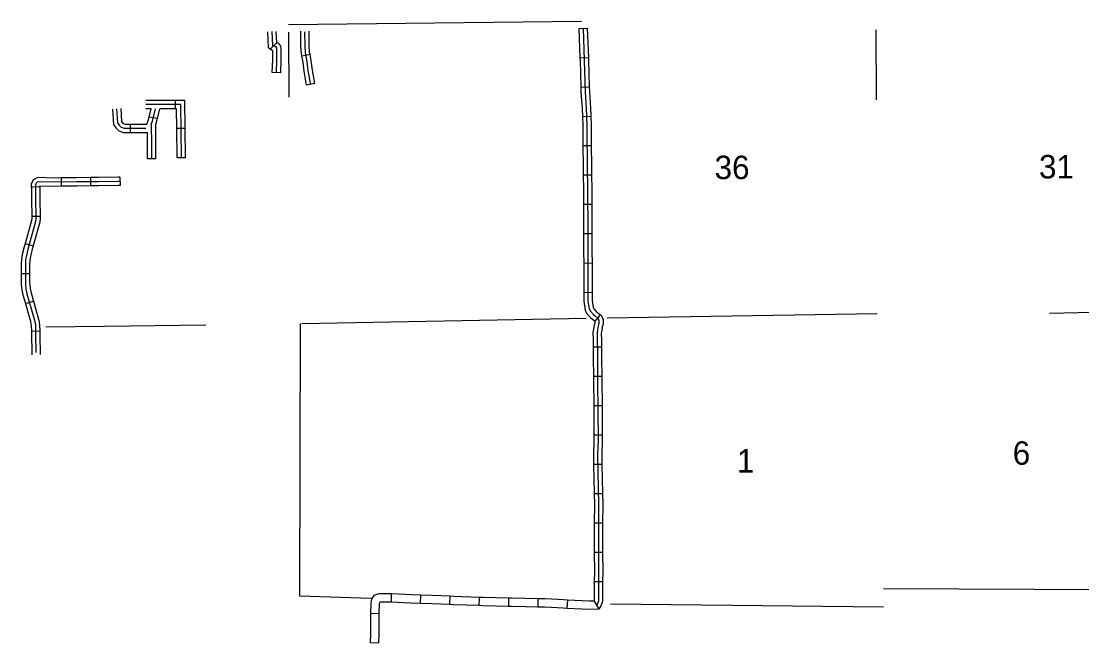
# Model space of a CAD drawing. Extents: x 1127717 to 1741049, y 2026793 to 2244711.
# Drawn here: x 1481376 to 1500445, y 2178283 to 2189468 of the extents above; entities that cross this region are included whole.
import ezdxf

# ---------------------------------------------------------------- set-up
doc = ezdxf.new("R2010")
doc.units = 0
for name, color, linetype in [('32', 7, 'Continuous'), ('4', 7, 'Continuous'), ('5', 7, 'Continuous')]:
    doc.layers.add(name, color=color, linetype=linetype)

msp = doc.modelspace()

# ---------------------------------------------------------------- linework, layer by layer
at = {"layer": '32'}
for p, q in [((1491402, 2189337), (1491552, 2189343)), ((1485970, 2189080), (1485854, 2188965)), ((1486570, 2188867), (1486423, 2188838)), ((1491423, 2188810), (1491573, 2188815)), ((1486041, 2188541), (1485891, 2188546)), ((1486656, 2188345), (1486508, 2188319)), ((1491439, 2188283), (1491589, 2188287)), ((1484147, 2188043), (1484147, 2187893)), ((1483825, 2187718), (1483676, 2187743)), ((1491465, 2187755), (1491615, 2187760)), ((1483342, 2187467), (1483342, 2187617)), ((1484324, 2187539), (1484174, 2187538)), ((1491475, 2187229), (1491625, 2187230)), ((1483799, 2186992), (1483649, 2186989)), ((1484330, 2187011), (1484180, 2187010)), ((1491480, 2186701), (1491630, 2186703)), ((1482094, 2186647), (1482096, 2186497)), ((1482622, 2186653), (1482624, 2186503)), ((1483150, 2186659), (1483153, 2186509)), ((1481557, 2186485), (1481707, 2186491)), ((1491484, 2186173), (1491634, 2186174)), ((1481564, 2185960), (1481714, 2185960)), ((1491486, 2185645), (1491636, 2185646)), ((1481446, 2185468), (1481590, 2185428)), ((1491489, 2185117), (1491639, 2185118)), ((1481376, 2184927), (1481526, 2184927)), ((1481451, 2184388), (1481595, 2184428)), ((1491490, 2184589), (1491640, 2184590)), ((1491694, 2184068), (1491789, 2184184)), ((1481558, 2183892), (1481708, 2183896)), ((1491661, 2183607), (1491810, 2183610)), ((1491665, 2183079), (1491815, 2183081)), ((1491669, 2182551), (1491819, 2182553)), ((1491673, 2182023), (1491823, 2182025)), ((1491667, 2181495), (1491817, 2181498)), ((1491678, 2180967), (1491828, 2180970)), ((1491679, 2180441), (1491828, 2180440)), ((1491680, 2179912), (1491830, 2179913)), ((1491680, 2179385), (1491830, 2179384)), ((1488027, 2179165), (1488025, 2179015)), ((1488557, 2179143), (1488551, 2178993)), ((1489085, 2179121), (1489078, 2178971)), ((1489612, 2179101), (1489607, 2178952)), ((1490139, 2179089), (1490135, 2178939)), ((1490666, 2179077), (1490663, 2178927)), ((1491196, 2179053), (1491189, 2178903)), ((1491679, 2179035), (1491764, 2178886)), ((1487658, 2178816), (1487808, 2178810)), ((1487653, 2178287), (1487803, 2178283))]:
    msp.add_line(p, q, dxfattribs=at)
for points in [[(1485854, 2188965), (1485824, 2188989), (1485811, 2189278)], [(1485966, 2188543), (1485973, 2188772), (1485973, 2188876), (1485975, 2188967), (1485973, 2188989), (1485963, 2189004), (1485944, 2189010), (1485910, 2189016), (1485898, 2189026), (1485886, 2189281)], [(1485970, 2189080), (1485960, 2189285)], [(1486423, 2188838), (1486413, 2188889), (1486406, 2189020), (1486402, 2189289)], [(1486582, 2188332), (1486538, 2188578), (1486518, 2188743), (1486488, 2188898), (1486481, 2189023), (1486478, 2189279)], [(1486570, 2188867), (1486562, 2188907), (1486556, 2189025), (1486552, 2189291)], [(1491402, 2189337), (1491423, 2188810)], [(1491477, 2189340), (1491500, 2188762), (1491516, 2188194), (1491535, 2187903), (1491546, 2187599), (1491548, 2187479), (1491553, 2186866), (1491559, 2186439), (1491561, 2185690), (1491563, 2185321), (1491566, 2184439), (1491589, 2184291), (1491610, 2184249), (1491664, 2184192), (1491694, 2184165), (1491752, 2184118), (1491764, 2184081), (1491762, 2184028), (1491751, 2183985), (1491740, 2183912), (1491731, 2183859), (1491733, 2183723), (1491737, 2183535), (1491737, 2183404), (1491740, 2182982), (1491749, 2181935), (1491739, 2181665), (1491757, 2180774), (1491753, 2180434), (1491756, 2179558), (1491754, 2179037), (1491738, 2178992), (1491720, 2178960)], [(1491552, 2189343), (1491573, 2188815)], [(1486041, 2188541), (1486048, 2188771), (1486048, 2188875), (1486050, 2188970), (1486046, 2189016), (1486010, 2189067), (1485970, 2189080)], [(1485891, 2188546), (1485898, 2188773), (1485898, 2188876), (1485899, 2188941), (1485877, 2188945), (1485854, 2188965)], [(1486508, 2188319), (1486464, 2188567), (1486444, 2188731), (1486423, 2188838)], [(1486656, 2188345), (1486612, 2188589), (1486592, 2188755), (1486570, 2188867)], [(1491423, 2188810), (1491425, 2188759), (1491439, 2188283)], [(1491573, 2188815), (1491575, 2188765), (1491589, 2188287)], [(1491439, 2188283), (1491441, 2188191), (1491460, 2187900), (1491465, 2187755)], [(1491589, 2188287), (1491591, 2188198), (1491609, 2187907), (1491615, 2187760)], [(1484147, 2188043), (1483619, 2188043)], [(1484324, 2187539), (1484319, 2188043), (1484147, 2188043)], [(1483016, 2187886), (1483033, 2187610), (1483078, 2187550), (1483132, 2187495), (1483218, 2187467), (1483342, 2187467)], [(1483091, 2187891), (1483106, 2187637), (1483135, 2187599), (1483173, 2187561), (1483230, 2187542), (1483619, 2187542)], [(1483165, 2187895), (1483180, 2187664), (1483192, 2187648), (1483213, 2187626), (1483242, 2187617), (1483342, 2187617)], [(1484255, 2187010), (1484245, 2187968), (1483619, 2187968)], [(1483714, 2187893), (1483619, 2187893)], [(1483636, 2187617), (1483664, 2187692), (1483714, 2187893)], [(1483724, 2186990), (1483722, 2187155), (1483723, 2187345), (1483721, 2187511), (1483718, 2187603), (1483721, 2187630), (1483735, 2187669), (1483791, 2187893)], [(1483796, 2187520), (1483794, 2187601), (1483795, 2187613), (1483807, 2187647), (1483869, 2187893)], [(1484147, 2187893), (1483869, 2187893)], [(1484174, 2187538), (1484170, 2187893), (1484147, 2187893)], [(1491465, 2187755), (1491471, 2187597), (1491473, 2187478), (1491475, 2187229)], [(1491615, 2187760), (1491621, 2187602), (1491623, 2187480), (1491625, 2187230)], [(1483342, 2187617), (1483636, 2187617)], [(1483342, 2187467), (1483646, 2187467)], [(1483649, 2186989), (1483647, 2187155), (1483648, 2187345), (1483646, 2187467)], [(1483799, 2186992), (1483797, 2187156), (1483798, 2187345), (1483796, 2187512), (1483796, 2187520)], [(1484180, 2187010), (1484174, 2187538)], [(1484330, 2187011), (1484324, 2187539)], [(1491475, 2187229), (1491478, 2186865), (1491480, 2186701)], [(1491625, 2187230), (1491628, 2186867), (1491630, 2186703)], [(1491480, 2186701), (1491484, 2186438), (1491484, 2186173)], [(1491630, 2186703), (1491634, 2186439), (1491634, 2186174)], [(1483151, 2186584), (1483123, 2186584), (1482762, 2186579), (1482372, 2186575), (1481957, 2186571), (1481687, 2186577), (1481663, 2186571), (1481648, 2186560), (1481630, 2186525), (1481633, 2186472), (1481633, 2186216), (1481639, 2185999), (1481639, 2185918), (1481635, 2185866), (1481591, 2185706), (1481501, 2185388), (1481468, 2185252), (1481455, 2185179), (1481451, 2185087), (1481451, 2184773), (1481453, 2184732), (1481460, 2184649), (1481479, 2184563), (1481560, 2184275), (1481613, 2184087), (1481624, 2184037), (1481630, 2183993), (1481635, 2183818), (1481639, 2183518), (1481639, 2183506)], [(1482094, 2186647), (1481957, 2186646), (1481678, 2186653), (1481631, 2186640), (1481589, 2186610), (1481555, 2186541), (1481557, 2186485)], [(1482622, 2186653), (1482372, 2186650), (1482094, 2186647)], [(1483150, 2186659), (1483122, 2186659), (1482761, 2186654), (1482622, 2186653)], [(1483153, 2186509), (1483125, 2186509), (1482763, 2186504), (1482624, 2186503)], [(1481557, 2186485), (1481558, 2186471), (1481558, 2186215), (1481564, 2185998), (1481564, 2185960)], [(1482096, 2186497), (1481956, 2186496), (1481706, 2186502), (1481707, 2186491)], [(1481707, 2186491), (1481708, 2186474), (1481708, 2186217), (1481714, 2186000), (1481714, 2185960)], [(1482624, 2186503), (1482373, 2186500), (1482096, 2186497)], [(1491484, 2186173), (1491486, 2185690), (1491486, 2185645)], [(1491634, 2186174), (1491636, 2185690), (1491636, 2185646)], [(1481564, 2185960), (1481564, 2185921), (1481561, 2185879), (1481519, 2185726), (1481446, 2185468)], [(1481714, 2185960), (1481714, 2185915), (1481709, 2185852), (1481663, 2185686), (1481590, 2185428)], [(1491486, 2185645), (1491488, 2185320), (1491489, 2185117)], [(1491636, 2185646), (1491638, 2185321), (1491639, 2185118)], [(1481446, 2185468), (1481429, 2185407), (1481395, 2185268), (1481381, 2185187), (1481376, 2185088), (1481376, 2184927)], [(1481590, 2185428), (1481574, 2185369), (1481542, 2185237), (1481530, 2185170), (1481526, 2185085), (1481526, 2184927)], [(1491489, 2185117), (1491490, 2184589)], [(1491639, 2185118), (1491640, 2184590)], [(1481376, 2184927), (1481376, 2184771), (1481378, 2184727), (1481385, 2184637), (1481407, 2184545), (1481451, 2184388)], [(1481526, 2184927), (1481526, 2184775), (1481528, 2184737), (1481534, 2184660), (1481552, 2184582), (1481595, 2184428)], [(1481595, 2184428), (1481633, 2184296), (1481686, 2184105), (1481698, 2184050), (1481705, 2183999), (1481708, 2183896)], [(1491490, 2184589), (1491491, 2184433), (1491517, 2184268), (1491548, 2184205), (1491612, 2184138), (1491646, 2184108), (1491694, 2184068)], [(1491640, 2184590), (1491641, 2184445), (1491661, 2184314), (1491672, 2184292), (1491716, 2184246), (1491743, 2184222), (1491789, 2184184)], [(1481451, 2184388), (1481488, 2184255), (1481540, 2184069), (1481550, 2184023), (1481556, 2183986), (1481558, 2183892)], [(1491687, 2184074), (1491688, 2184070), (1491688, 2184039), (1491677, 2184001), (1491665, 2183924), (1491655, 2183865), (1491658, 2183722), (1491661, 2183607)], [(1491789, 2184184), (1491816, 2184162), (1491839, 2184092), (1491837, 2184017), (1491824, 2183969), (1491814, 2183900), (1491806, 2183853), (1491808, 2183725), (1491810, 2183610)], [(1481558, 2183892), (1481560, 2183816), (1481564, 2183517), (1481564, 2183467)], [(1481708, 2183896), (1481710, 2183819), (1481715, 2183472)], [(1491661, 2183607), (1491662, 2183534), (1491662, 2183404), (1491665, 2183079)], [(1491810, 2183610), (1491812, 2183536), (1491812, 2183405), (1491815, 2183081)], [(1491665, 2183079), (1491665, 2182982), (1491669, 2182551)], [(1491815, 2183081), (1491815, 2182983), (1491819, 2182553)], [(1491669, 2182551), (1491673, 2182023)], [(1491819, 2182553), (1491823, 2182025)], [(1491673, 2182023), (1491674, 2181936), (1491664, 2181666), (1491667, 2181495)], [(1491823, 2182025), (1491824, 2181933), (1491814, 2181665), (1491817, 2181498)], [(1491667, 2181495), (1491678, 2180967)], [(1491817, 2181498), (1491828, 2180970)], [(1491678, 2180967), (1491682, 2180773), (1491679, 2180441)], [(1491828, 2180970), (1491832, 2180774), (1491828, 2180440)], [(1491679, 2180441), (1491678, 2180435), (1491680, 2179912)], [(1491828, 2180440), (1491828, 2180434), (1491830, 2179913)], [(1491680, 2179912), (1491681, 2179558), (1491680, 2179385)], [(1491830, 2179913), (1491831, 2179557), (1491830, 2179384)], [(1491680, 2179385), (1491679, 2179035)], [(1491830, 2179384), (1491829, 2179024), (1491806, 2178961), (1491764, 2178886)], [(1488027, 2179165), (1487860, 2179167), (1487808, 2179167), (1487768, 2179151), (1487719, 2179132), (1487686, 2179088), (1487667, 2179038), (1487664, 2178989), (1487658, 2178816)], [(1488557, 2179143), (1488391, 2179149), (1488032, 2179165), (1488027, 2179165)], [(1489085, 2179121), (1488771, 2179135), (1488557, 2179143)], [(1489612, 2179101), (1489157, 2179117), (1489085, 2179121)], [(1490139, 2179089), (1489680, 2179099), (1489612, 2179101)], [(1490666, 2179077), (1490446, 2179081), (1490194, 2179088), (1490139, 2179089)], [(1491196, 2179053), (1491129, 2179056), (1490912, 2179069), (1490790, 2179074), (1490666, 2179077)], [(1488025, 2179015), (1487859, 2179017), (1487838, 2179017), (1487824, 2179011), (1487817, 2179009), (1487815, 2179006), (1487814, 2178982), (1487808, 2178810)], [(1488551, 2178993), (1488384, 2178999), (1488028, 2179015), (1488025, 2179015)], [(1489078, 2178971), (1488764, 2178986), (1488551, 2178993)], [(1489607, 2178952), (1489151, 2178967), (1489078, 2178971)], [(1490135, 2178939), (1489675, 2178949), (1489607, 2178952)], [(1490663, 2178927), (1490443, 2178931), (1490190, 2178938), (1490135, 2178939)], [(1491189, 2178903), (1491121, 2178906), (1490905, 2178920), (1490786, 2178924), (1490663, 2178927)], [(1491764, 2178886), (1491592, 2178883), (1491189, 2178903)], [(1491679, 2179035), (1491595, 2179033), (1491196, 2179053)], [(1487658, 2178816), (1487657, 2178796), (1487657, 2178438), (1487653, 2178287)], [(1487808, 2178810), (1487807, 2178793), (1487807, 2178436), (1487803, 2178283)]]:
    msp.add_lwpolyline(points, dxfattribs=at)
at = {"layer": '4'}
for points in [[(1496743, 2189311), (1496749, 2188054)], [(1499867, 2184214), (1502441, 2184277), (1502666, 2184283)], [(1486422, 2184031), (1491535, 2184126)], [(1491909, 2184131), (1496769, 2184208)], [(1481818, 2183971), (1482874, 2183978), (1484696, 2184004)]]:
    msp.add_lwpolyline(points, dxfattribs=at)
at = {"layer": '5'}
for points in [[(1486179, 2189409), (1491450, 2189468)], [(1486180, 2189272), (1486185, 2188100)], [(1486389, 2184031), (1486381, 2179121)], [(1487667, 2179082), (1486381, 2179121)], [(1502299, 2179232), (1496878, 2179252)], [(1496881, 2178927), (1491970, 2178980)]]:
    msp.add_lwpolyline(points, dxfattribs=at)

# ---------------------------------------------------------------- texts
for s, height, p in [('36', 422.4, (1493843, 2186626)), ('31', 422.4, (1499676, 2186639)), ('1', 422, (1494244, 2181347)), ('6', 422, (1499204, 2181487))]:
    msp.add_text(s, height=height, dxfattribs=at).set_placement(p)

doc.saveas('drawing.dxf')
